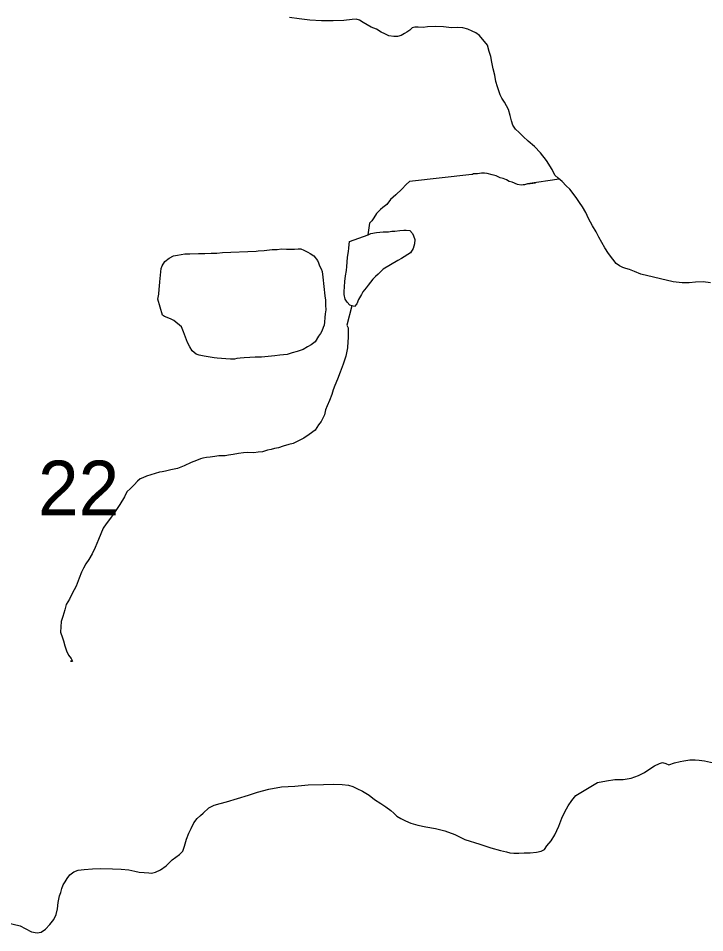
# Model space of a CAD drawing. Extents: x 2010165 to 2382125, y 1060529 to 1407316.
# Drawn here: x 2189541 to 2192319, y 1211793 to 1215496 of the extents above; entities that cross this region are included whole.
import ezdxf

# ---------------------------------------------------------------- set-up
doc = ezdxf.new("R2010")
doc.units = 0
for name, color, linetype in [('GM_X_Minor_Lake', 7, 'Continuous'), ('GM_X_Minor_River', 7, 'Continuous'), ('GM_X_Section_Text', 7, 'Continuous')]:
    doc.layers.add(name, color=color, linetype=linetype)

msp = doc.modelspace()

# ---------------------------------------------------------------- linework, layer by layer
at = {"layer": 'GM_X_Minor_Lake'}
for points in [[(2191077.5, 1214514.5), (2191017.7, 1214480.5), (2190998.2, 1214459.9), (2190986.4, 1214449.6), (2190976.7, 1214439.3), (2190967, 1214426.9), (2190957.3, 1214414.7), (2190949.5, 1214404.4), (2190936, 1214388), (2190930.2, 1214377.8), (2190918.7, 1214357.4), (2190911.2, 1214339.1), (2190901.5, 1214328.9), (2190883.3, 1214334.4), (2190872.9, 1214346.2), (2190864.6, 1214358), (2190860, 1214377.9), (2190859.7, 1214390), (2190861.2, 1214408.1), (2190862.6, 1214430.2), (2190866, 1214452.4), (2190869.4, 1214474.6), (2190871, 1214490.7), (2190872.5, 1214508.8), (2190874, 1214528.9), (2190877.4, 1214551.1), (2190879, 1214565.2), (2190880.7, 1214579.3), (2190882.3, 1214591.4), (2190957.8, 1214619.5)], [(2190957.8, 1214619.5), (2190967.7, 1214623.7), (2190991.6, 1214628.4), (2191017.6, 1214631.1), (2191039.7, 1214631.6), (2191053.6, 1214634), (2191065.7, 1214634.3), (2191085.6, 1214636.9), (2191101.7, 1214637.3), (2191111.7, 1214637.6), (2191125.8, 1214635.9), (2191136.1, 1214624.1), (2191140.4, 1214614.2), (2191146.8, 1214600.3), (2191145.3, 1214582.2), (2191139.7, 1214564), (2191128.2, 1214545.6), (2191092.7, 1214522.6), (2191077.5, 1214514.5)], [(2190125, 1214293.3), (2190106.6, 1214358.1), (2190110.1, 1214378.3), (2190111.5, 1214398.4), (2190113.2, 1214410.5), (2190114.7, 1214428.6), (2190119.3, 1214482.9), (2190123, 1214493.1), (2190134.5, 1214511.4), (2190152.3, 1214523.9), (2190170, 1214534.4), (2190186, 1214536.9), (2190200, 1214539.3), (2190215.9, 1214541.7), (2190236, 1214542.2), (2190270, 1214543.1), (2190296.1, 1214543.8), (2190322.1, 1214544.5), (2190344.2, 1214545.1), (2190368.2, 1214547.7), (2190503.5, 1214552.5)], [(2190503.5, 1214552.5), (2190512.4, 1214553.5), (2190536.4, 1214556.1), (2190568.4, 1214559), (2190588.4, 1214559.5), (2190606.4, 1214562), (2190626.5, 1214560.5), (2190642.5, 1214561), (2190658.6, 1214561.4), (2190674.6, 1214561.8), (2190684.6, 1214562.1), (2190696.8, 1214556.4), (2190713.1, 1214548.8), (2190723.2, 1214543), (2190737.5, 1214533.3), (2190752, 1214515.6), (2190756.3, 1214505.7), (2190760.6, 1214493.8), (2190767, 1214481.9), (2190771.3, 1214470), (2190773.9, 1214448), (2190782, 1214371.9), (2190784.5, 1214353.9), (2190785, 1214333.8), (2190785.5, 1214315.8), (2190783.9, 1214299.7), (2190782.4, 1214283.6), (2190780.8, 1214265.4), (2190779.2, 1214253.4), (2190775.4, 1214243.2), (2190769.8, 1214229), (2190764.1, 1214218.8), (2190756.3, 1214208.6), (2190742.9, 1214186.1), (2190727.2, 1214173.7), (2190711.4, 1214165.2), (2190693.6, 1214154.7), (2190669.8, 1214146.1), (2190649.8, 1214141.5), (2190630, 1214135), (2190600, 1214132.2), (2190580, 1214129.6), (2190552, 1214126.9), (2190526, 1214124.2), (2190499.9, 1214123.5), (2190477.9, 1214122.9), (2190455.9, 1214120.3), (2190439.9, 1214119.9), (2190425.9, 1214117.6), (2190415.9, 1214115.3), (2190399.9, 1214114.9), (2190381.8, 1214116.4), (2190363.7, 1214117.9), (2190345.6, 1214119.5), (2190333.6, 1214121.1), (2190309.4, 1214124.5), (2190293.3, 1214128.1), (2190273.1, 1214131.6), (2190261, 1214135.3), (2190244.6, 1214148.9), (2190236.1, 1214164.8), (2190225.6, 1214182.6), (2190210.4, 1214226.3), (2190201.9, 1214246.2), (2190171.1, 1214271.5), (2190156.9, 1214279.1), (2190132.5, 1214288.5), (2190125, 1214293.3)]]:
    msp.add_lwpolyline(points, dxfattribs=at)
at = {"layer": 'GM_X_Minor_River'}
for points in [[(2191060.5, 1215421.3), (2191040.3, 1215424.8), (2191024.1, 1215432.4), (2191009.8, 1215440), (2190991.5, 1215451.6), (2190969.2, 1215459), (2190952.9, 1215468.6), (2190936.6, 1215478.2), (2190922.3, 1215487.9), (2190908.2, 1215491.5), (2190892.2, 1215491.1), (2190858.2, 1215486.2), (2190816.1, 1215485.1), (2190768, 1215485.8), (2190721.8, 1215488.6), (2190677.5, 1215493.5), (2190639.3, 1215498.5)], [(2192342.6, 1214425), (2192312.5, 1214428.2), (2192282.4, 1214427.5), (2192256.4, 1214424.8), (2192228.3, 1214424), (2192192.1, 1214429.1), (2192060.9, 1214459.8), (2192034.6, 1214471.1), (2192014.3, 1214478.6), (2192000.2, 1214482.3), (2191988.1, 1214486), (2191973.8, 1214493.6), (2191961.5, 1214503.3), (2191947, 1214521), (2191930.4, 1214542.7), (2191915.7, 1214566.4), (2191903.1, 1214588.1), (2191890.5, 1214609.9), (2191879.8, 1214631.7), (2191865.2, 1214655.4), (2191848.3, 1214685.1), (2191837.7, 1214708.9), (2191825, 1214732.6), (2191812.5, 1214750.4), (2191802, 1214766.2), (2191787.5, 1214785.9), (2191772.9, 1214803.6), (2191758.5, 1214817.2), (2191742, 1214834.9), (2191725.6, 1214848.5), (2191713.3, 1214860.2), (2191702.6, 1214884), (2191679.6, 1214919.6), (2191654.7, 1214951), (2191629.9, 1214976.5), (2191605.3, 1214997.9), (2191584.7, 1215017.5), (2191568.2, 1215033.1), (2191553.8, 1215046.8), (2191543.4, 1215062.5), (2191536.9, 1215080.4), (2191532.3, 1215102.4), (2191525.6, 1215126.3), (2191508.8, 1215156), (2191498.3, 1215171.8), (2191491.9, 1215185.7), (2191485.5, 1215201.6), (2191481.1, 1215217.5), (2191474.4, 1215239.4), (2191469.7, 1215265.4), (2191463, 1215291.3), (2191458.3, 1215317.3), (2191453.6, 1215341.3), (2191447.1, 1215361.2), (2191440.4, 1215387.1), (2191407.2, 1215426.4), (2191392.9, 1215436.1), (2191378.7, 1215443.7), (2191360.4, 1215451.3), (2191340.2, 1215456.8), (2191318.1, 1215458.2), (2191294.1, 1215457.6), (2191261.9, 1215460.7), (2191231.8, 1215461.9), (2191197.8, 1215461), (2191179.8, 1215458.6), (2191159.7, 1215460), (2191145.7, 1215459.7), (2191135.7, 1215457.4), (2191125.9, 1215447.1), (2191114.1, 1215438.8), (2191104.2, 1215434.5), (2191090.4, 1215426.1), (2191076.5, 1215421.7), (2191060.5, 1215421.3)], [(2191729.9, 1214844.9), (2191601.9, 1214825.2), (2191633.9, 1214830), (2191601.9, 1214825.2), (2191590, 1214820.8), (2191584, 1214820.7), (2191576, 1214820.5), (2191561.9, 1214822.1), (2191539.6, 1214831.6), (2191527.5, 1214835.2), (2191517.3, 1214841), (2191503.1, 1214846.6), (2191491, 1214850.3), (2191474.7, 1214857.9), (2191458.6, 1214861.5), (2191438.4, 1214867), (2191428.3, 1214868.8), (2191416.3, 1214868.5), (2191400.3, 1214866), (2191382.3, 1214865.6), (2191380.3, 1214863.5), (2191376.3, 1214863.4)], [(2191376.3, 1214863.4), (2191124.4, 1214834.7), (2191110.7, 1214822.3), (2191093.2, 1214803.7), (2191069.7, 1214781), (2191048.2, 1214762.4), (2191032.7, 1214741.9), (2191017, 1214729.4), (2191007.2, 1214721.1), (2190991.6, 1214704.7), (2190980, 1214688.3), (2190972.3, 1214676.1), (2190962.5, 1214665.8), (2190955.9, 1214618.8)], [(2190890.7, 1214332.1), (2190871.4, 1214253.8), (2190875.7, 1214241.8), (2190876.1, 1214229.8), (2190876.3, 1214219.8), (2190876.8, 1214201.7), (2190875.2, 1214187.6), (2190873.9, 1214161.5), (2190866.8, 1214127.2), (2190855.6, 1214094.7), (2190844.5, 1214062.3), (2190833.2, 1214033.9), (2190821.8, 1214009.5), (2190816.3, 1213991.3), (2190810.8, 1213973.1), (2190801.4, 1213948.8), (2190792, 1213926.4), (2190784.4, 1213910.2), (2190780.9, 1213890), (2190767.6, 1213863.6), (2190756, 1213849.2), (2190742.5, 1213828.7), (2190718.9, 1213810.1), (2190697.3, 1213795.4), (2190675.5, 1213784.8), (2190653.7, 1213774.2), (2190635.8, 1213769.7), (2190613.9, 1213763.1), (2190594.1, 1213756.6), (2190578.1, 1213754.1), (2190564.2, 1213749.8), (2190550.2, 1213747.4), (2190530.3, 1213740.8), (2190512.3, 1213738.4), (2190494.4, 1213735.9), (2190468.3, 1213737.2), (2190452.2, 1213736.8), (2190432.2, 1213734.2), (2190410.3, 1213729.6), (2190392.3, 1213727.2), (2190378.4, 1213724.8), (2190366.3, 1213724.5), (2190352.3, 1213724.1), (2190336.3, 1213721.7), (2190318.3, 1213719.2), (2190302.4, 1213716.8), (2190288.4, 1213714.4), (2190278.4, 1213712.1), (2190262.6, 1213705.7), (2190240.7, 1213697.1), (2190213, 1213684.3), (2190185.2, 1213673.5), (2190159.3, 1213666.8), (2190137.4, 1213662.2), (2190123.4, 1213659.8), (2190113.5, 1213657.6), (2190059.7, 1213642.1), (2190045.9, 1213635.7), (2190034, 1213631.4), (2190024.2, 1213621.1), (2190010.6, 1213606.7), (2189994.9, 1213592.2), (2189981.3, 1213577.8), (2189971.8, 1213557.5), (2189952.6, 1213526.8), (2189933.3, 1213498.2), (2189914, 1213471.6), (2189896.5, 1213449.1), (2189885, 1213430.7), (2189875.6, 1213408.4), (2189866.1, 1213386), (2189853, 1213353.6), (2189839.7, 1213327.1), (2189826.2, 1213304.7), (2189814.7, 1213286.3), (2189805.1, 1213270), (2189797.5, 1213253.7), (2189788.1, 1213229.4), (2189775, 1213196.9), (2189759.8, 1213166.4), (2189748.3, 1213144), (2189734.9, 1213121.6), (2189729.4, 1213101.3), (2189722.2, 1213073.1), (2189714.7, 1213052.8), (2189711.8, 1213010.5), (2189720.5, 1212986.7), (2189724.8, 1212974.8), (2189729.4, 1212954.8), (2189735.9, 1212934.9), (2189744.4, 1212917.1), (2189754.8, 1212903.3), (2189761.1, 1212893.4), (2189753.1, 1212893.2), (2189761.1, 1212893.4)], [(2190334.3, 1212310.2), (2190358.2, 1212316.8), (2190384.1, 1212323.5), (2190473.6, 1212350), (2190509.4, 1212363), (2190555.2, 1212374.2), (2190607.1, 1212383.6), (2190661.1, 1212387.1), (2190715.1, 1212392.5), (2190777.2, 1212394.1), (2190817.3, 1212395.2), (2190851.4, 1212394.1), (2190877.6, 1212390.7), (2190895.8, 1212385.2), (2190912, 1212377.6), (2190934.4, 1212366.1), (2190960.9, 1212350.8), (2190983.4, 1212333.3), (2191007.9, 1212315.9), (2191028.3, 1212302.4), (2191048.8, 1212288.8), (2191061.1, 1212277.1), (2191073.5, 1212265.4), (2191089.8, 1212255.8), (2191108.1, 1212246.2), (2191130.4, 1212236.8), (2191158.6, 1212229.5), (2191190.9, 1212222.3), (2191229.2, 1212215.3), (2191267.6, 1212206.3), (2191308.1, 1212191.3), (2191348.7, 1212170.3), (2191409.4, 1212151.8), (2191453.9, 1212136.9), (2191492.3, 1212125.9), (2191516.5, 1212120.5), (2191530.6, 1212116.8), (2191546.7, 1212115.2), (2191566.8, 1212115.8), (2191588.8, 1212116.3), (2191612.9, 1212117), (2191638.8, 1212119.7), (2191656.8, 1212124.2), (2191670.6, 1212130.6), (2191680.3, 1212144.8), (2191697.8, 1212165.4), (2191713.2, 1212189.9), (2191728.3, 1212224.4), (2191741.4, 1212256.9), (2191752.7, 1212283.3), (2191766.1, 1212307.7), (2191781.6, 1212328.2), (2191797.1, 1212348.7), (2191885.9, 1212401.2), (2191921.8, 1212408.2), (2191955.8, 1212413.1), (2191989.8, 1212414), (2192021.8, 1212418.9), (2192051.6, 1212429.7), (2192075.3, 1212442.4), (2192097, 1212457), (2192116.7, 1212469.5), (2192136.5, 1212478.1), (2192148.4, 1212482.4), (2192162.5, 1212478.8), (2192174.7, 1212473.1), (2192196.6, 1212481.7), (2192220.5, 1212486.3), (2192234.5, 1212488.7), (2192258.4, 1212493.4), (2192270.4, 1212493.7), (2192280.4, 1212493.9), (2192296.5, 1212492.4), (2192318.7, 1212488.9), (2192355, 1212481.8)], [(2189492.9, 1211834.3), (2189549.4, 1211821.7), (2189569.8, 1211810.2), (2189594.2, 1211796.8), (2189618.4, 1211793.4), (2189634.3, 1211795.8), (2189652.1, 1211808.4), (2189669.6, 1211826.9), (2189685.1, 1211847.4), (2189694.6, 1211867.7), (2189700, 1211889.9), (2189703.3, 1211916.1), (2189708.6, 1211942.4), (2189714.2, 1211956.6), (2189717.8, 1211972.7), (2189723.4, 1211986.9), (2189731.1, 1211999.2), (2189738.8, 1212013.4), (2189750.4, 1212027.8), (2189766.1, 1212040.2), (2189784, 1212046.7), (2189808, 1212049.4), (2189842, 1212052.3), (2189876, 1212053.2), (2189922.2, 1212052.4), (2189958.3, 1212051.3), (2189988.5, 1212048.1), (2190012.7, 1212042.7), (2190030.8, 1212039.2), (2190050.9, 1212037.7), (2190069, 1212036.2), (2190081.1, 1212034.5), (2190097, 1212038.9), (2190116.8, 1212047.5), (2190140.4, 1212064.2), (2190163.8, 1212088.9), (2190193.4, 1212109.7), (2190207, 1212124.1), (2190214.5, 1212144.4), (2190221.7, 1212172.7), (2190231.1, 1212197), (2190240.6, 1212215.4), (2190252.1, 1212237.8), (2190265.6, 1212256.2), (2190279.3, 1212268.6), (2190289.1, 1212276.9), (2190312.6, 1212299.6), (2190334.3, 1212310.2)]]:
    msp.add_lwpolyline(points, dxfattribs=at)

# ---------------------------------------------------------------- texts
at = {"layer": 'GM_X_Section_Text'}
msp.add_text('22', height=221, rotation=0, dxfattribs=at).set_placement((2189621.2, 1213483.6))

doc.saveas('drawing.dxf')
